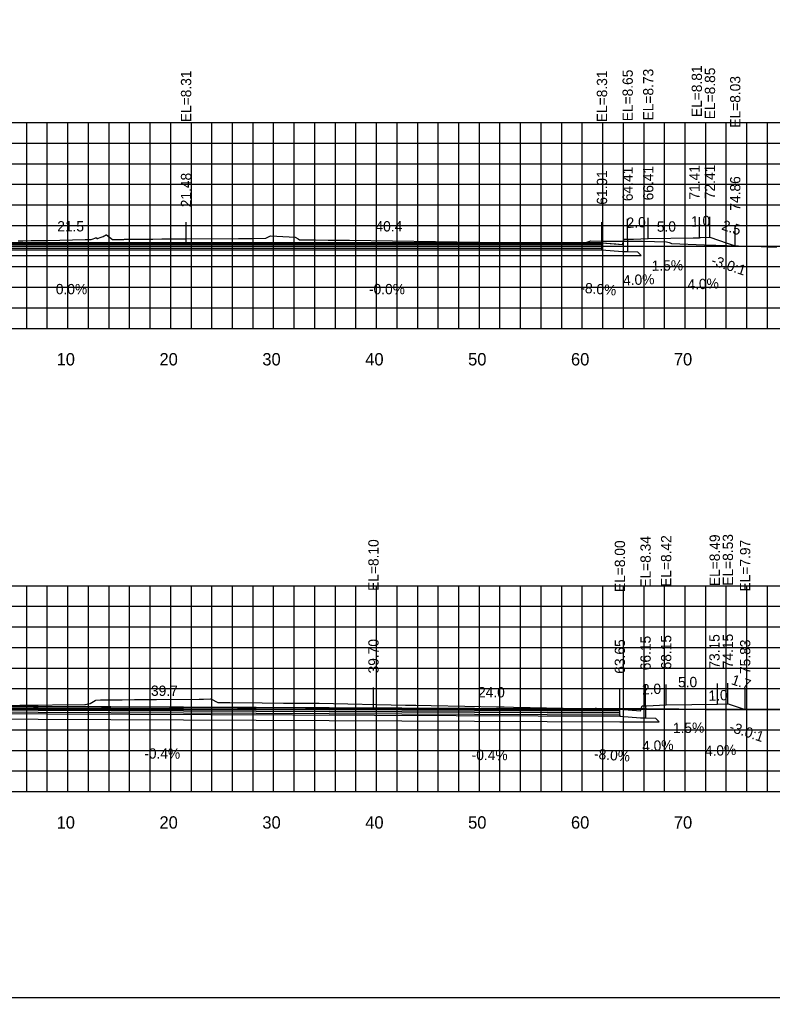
# Model space of a CAD drawing. Extents: x 1797419 to 1809236, y 248759 to 251512.
# Drawn here: x 1805356.3 to 1805429.5, y 250079.4 to 250174.4 of the extents above; entities that cross this region are included whole.
import ezdxf

# ---------------------------------------------------------------- set-up
doc = ezdxf.new("R2010")
doc.units = 0
for name, color, linetype in [('10', 7, 'Continuous'), ('3', 7, 'Continuous'), ('4', 7, 'Continuous'), ('60', 7, 'Continuous'), ('BASE', 7, 'Continuous'), ('CL-CNST', 7, 'Continuous'), ('Level 62', 7, 'Continuous'), ('LOWER BINDER', 7, 'Continuous'), ('M-ROADS', 7, 'Continuous'), ('UPPER BINDER', 7, 'Continuous'), ('WEARING', 7, 'Continuous')]:
    doc.layers.add(name, color=color, linetype=linetype)

msp = doc.modelspace()

# ---------------------------------------------------------------- linework, layer by layer
for p, q in [((1805415.412, 250153.086), (1805415.412, 250155.086)), ((1805417.412, 250153.166), (1805417.412, 250155.166)), ((1805422.411, 250153.241), (1805422.411, 250155.241)), ((1805423.412, 250153.281), (1805423.412, 250155.281)), ((1805372.485, 250152.746), (1805372.485, 250154.746)), ((1805412.915, 250152.746), (1805412.915, 250154.746)), ((1805425.866, 250152.462), (1805425.866, 250154.462)), ((1805390.702, 250107.536), (1805390.702, 250109.536)), ((1805414.656, 250107.43), (1805414.656, 250109.43)), ((1805417.153, 250107.77), (1805417.153, 250109.77)), ((1805419.153, 250107.85), (1805419.153, 250109.85)), ((1805424.153, 250107.925), (1805424.153, 250109.925)), ((1805425.153, 250107.965), (1805425.153, 250109.965)), ((1805426.833, 250107.405), (1805426.833, 250109.405))]:
    msp.add_line(p, q)
for points in [[(1805201.002, 250079.432), (1805501.002, 250079.432), (1805501.002, 250269.432), (1805201.002, 250269.432)], [(1805412.915, 250152.746), (1805414.915, 250152.586), (1805415.082, 250153.086), (1805415.412, 250153.086), (1805415.412, 250151.866), (1805414.915, 250151.866), (1805412.915, 250152.026)], [(1805414.656, 250107.43), (1805416.657, 250107.27), (1805416.823, 250107.77), (1805417.153, 250107.77), (1805417.153, 250106.55), (1805416.657, 250106.55), (1805414.656, 250106.71)]]:
    msp.add_lwpolyline(points, close=True)
at = {"layer": '60'}
for p, q in [((1805201.002, 250144.432), (1805501.002, 250144.432)), ((1805361.002, 250144.372), (1805361.002, 250144.432)), ((1805371.002, 250144.372), (1805371.002, 250144.432)), ((1805381.002, 250144.372), (1805381.002, 250144.432)), ((1805391.002, 250144.372), (1805391.002, 250144.432)), ((1805401.002, 250144.372), (1805401.002, 250144.432)), ((1805411.002, 250144.372), (1805411.002, 250144.432)), ((1805421.002, 250144.372), (1805421.002, 250144.432)), ((1805201.002, 250099.432), (1805501.002, 250099.432)), ((1805361.002, 250099.372), (1805361.002, 250099.432)), ((1805371.002, 250099.372), (1805371.002, 250099.432)), ((1805381.002, 250099.372), (1805381.002, 250099.432)), ((1805391.002, 250099.372), (1805391.002, 250099.432)), ((1805401.002, 250099.372), (1805401.002, 250099.432)), ((1805411.002, 250099.372), (1805411.002, 250099.432)), ((1805421.002, 250099.372), (1805421.002, 250099.432))]:
    msp.add_line(p, q, dxfattribs=at)
at = {"layer": 'BASE'}
for points in [[(1805412.915, 250151.526), (1805416.73, 250151.526), (1805416.412, 250151.844), (1805415.412, 250151.866), (1805414.915, 250151.866), (1805412.915, 250152.026), (1805351.002, 250152.026), (1805269.001, 250150.222), (1805267.002, 250150.062), (1805266.506, 250150.062), (1805265.504, 250150.04), (1805265.101, 250149.636), (1805269.001, 250149.722), (1805351.002, 250151.526)], [(1805414.656, 250106.21), (1805418.488, 250106.193), (1805418.153, 250106.528), (1805417.153, 250106.55), (1805416.657, 250106.55), (1805414.656, 250106.71), (1805351.002, 250106.993), (1805269.001, 250105.189), (1805267.002, 250105.029), (1805266.505, 250105.029), (1805265.505, 250105.007), (1805265.102, 250104.603), (1805269.001, 250104.689), (1805351.002, 250106.493)]]:
    msp.add_lwpolyline(points, close=True, dxfattribs=at)
at = {"layer": 'CL-CNST'}
for points in [[(1805351.002, 250152.746), (1805372.485, 250152.746), (1805412.872, 250152.746), (1805412.915, 250152.746), (1805414.26, 250152.638), (1805414.915, 250152.586), (1805415.082, 250153.086), (1805415.412, 250153.086), (1805415.985, 250153.109), (1805417.412, 250153.166), (1805421.779, 250153.231), (1805422.411, 250153.241), (1805422.502, 250153.245), (1805423.412, 250153.281), (1805425.091, 250152.721), (1805425.866, 250152.462)], [(1805351.002, 250107.713), (1805390.702, 250107.536), (1805414.656, 250107.43), (1805415.172, 250107.389), (1805416.657, 250107.27), (1805416.754, 250107.564), (1805416.823, 250107.77), (1805417.103, 250107.77), (1805417.153, 250107.77), (1805417.228, 250107.773), (1805419.153, 250107.85), (1805424.153, 250107.925), (1805425.153, 250107.965), (1805425.166, 250107.96), (1805426.833, 250107.405)]]:
    msp.add_lwpolyline(points, dxfattribs=at)
at = {"layer": 'Level 62'}
for p, q in [((1805201.002, 250164.432), (1805501.002, 250164.432)), ((1805357.002, 250144.432), (1805357.002, 250164.432)), ((1805359.002, 250144.432), (1805359.002, 250164.432)), ((1805361.002, 250144.432), (1805361.002, 250164.432)), ((1805363.002, 250144.432), (1805363.002, 250164.432)), ((1805365.002, 250144.432), (1805365.002, 250164.432)), ((1805367.002, 250144.432), (1805367.002, 250164.432)), ((1805369.002, 250144.432), (1805369.002, 250164.432)), ((1805371.002, 250144.432), (1805371.002, 250164.432)), ((1805373.002, 250144.432), (1805373.002, 250164.432)), ((1805375.002, 250144.432), (1805375.002, 250164.432)), ((1805377.002, 250144.432), (1805377.002, 250164.432)), ((1805379.002, 250144.432), (1805379.002, 250164.432)), ((1805381.002, 250144.432), (1805381.002, 250164.432)), ((1805383.002, 250144.432), (1805383.002, 250164.432)), ((1805385.002, 250144.432), (1805385.002, 250164.432)), ((1805387.002, 250144.432), (1805387.002, 250164.432)), ((1805389.002, 250144.432), (1805389.002, 250164.432)), ((1805391.002, 250144.432), (1805391.002, 250164.432)), ((1805393.002, 250144.432), (1805393.002, 250164.432)), ((1805395.002, 250144.432), (1805395.002, 250164.432)), ((1805397.002, 250144.432), (1805397.002, 250164.432)), ((1805399.002, 250144.432), (1805399.002, 250164.432)), ((1805401.002, 250144.432), (1805401.002, 250164.432)), ((1805403.002, 250144.432), (1805403.002, 250164.432)), ((1805405.002, 250144.432), (1805405.002, 250164.432)), ((1805407.002, 250144.432), (1805407.002, 250164.432)), ((1805409.002, 250144.432), (1805409.002, 250164.432)), ((1805411.002, 250144.432), (1805411.002, 250164.432)), ((1805413.002, 250144.432), (1805413.002, 250164.432)), ((1805415.002, 250144.432), (1805415.002, 250164.432)), ((1805417.002, 250144.432), (1805417.002, 250164.432)), ((1805419.002, 250144.432), (1805419.002, 250164.432)), ((1805421.002, 250144.432), (1805421.002, 250164.432)), ((1805423.002, 250144.432), (1805423.002, 250164.432)), ((1805425.002, 250144.432), (1805425.002, 250164.432)), ((1805427.002, 250144.432), (1805427.002, 250164.432)), ((1805429.002, 250144.432), (1805429.002, 250164.432)), ((1805201.002, 250162.432), (1805501.002, 250162.432)), ((1805201.002, 250160.432), (1805501.002, 250160.432)), ((1805201.002, 250158.432), (1805501.002, 250158.432)), ((1805201.002, 250156.432), (1805501.002, 250156.432)), ((1805201.002, 250154.432), (1805501.002, 250154.432)), ((1805201.002, 250152.432), (1805501.002, 250152.432)), ((1805201.002, 250150.432), (1805501.002, 250150.432)), ((1805201.002, 250148.432), (1805501.002, 250148.432)), ((1805201.002, 250146.432), (1805501.002, 250146.432)), ((1805201.002, 250144.432), (1805501.002, 250144.432)), ((1805201.002, 250119.432), (1805501.002, 250119.432)), ((1805357.002, 250099.432), (1805357.002, 250119.432)), ((1805359.002, 250099.432), (1805359.002, 250119.432)), ((1805361.002, 250099.432), (1805361.002, 250119.432)), ((1805363.002, 250099.432), (1805363.002, 250119.432)), ((1805365.002, 250099.432), (1805365.002, 250119.432)), ((1805367.002, 250099.432), (1805367.002, 250119.432)), ((1805369.002, 250099.432), (1805369.002, 250119.432)), ((1805371.002, 250099.432), (1805371.002, 250119.432)), ((1805373.002, 250099.432), (1805373.002, 250119.432)), ((1805375.002, 250099.432), (1805375.002, 250119.432)), ((1805377.002, 250099.432), (1805377.002, 250119.432)), ((1805379.002, 250099.432), (1805379.002, 250119.432)), ((1805381.002, 250099.432), (1805381.002, 250119.432)), ((1805383.002, 250099.432), (1805383.002, 250119.432)), ((1805385.002, 250099.432), (1805385.002, 250119.432)), ((1805387.002, 250099.432), (1805387.002, 250119.432)), ((1805389.002, 250099.432), (1805389.002, 250119.432)), ((1805391.002, 250099.432), (1805391.002, 250119.432)), ((1805393.002, 250099.432), (1805393.002, 250119.432)), ((1805395.002, 250099.432), (1805395.002, 250119.432)), ((1805397.002, 250099.432), (1805397.002, 250119.432)), ((1805399.002, 250099.432), (1805399.002, 250119.432)), ((1805401.002, 250099.432), (1805401.002, 250119.432)), ((1805403.002, 250099.432), (1805403.002, 250119.432)), ((1805405.002, 250099.432), (1805405.002, 250119.432)), ((1805407.002, 250099.432), (1805407.002, 250119.432)), ((1805409.002, 250099.432), (1805409.002, 250119.432)), ((1805411.002, 250099.432), (1805411.002, 250119.432)), ((1805413.002, 250099.432), (1805413.002, 250119.432)), ((1805415.002, 250099.432), (1805415.002, 250119.432)), ((1805417.002, 250099.432), (1805417.002, 250119.432)), ((1805419.002, 250099.432), (1805419.002, 250119.432)), ((1805421.002, 250099.432), (1805421.002, 250119.432)), ((1805423.002, 250099.432), (1805423.002, 250119.432)), ((1805425.002, 250099.432), (1805425.002, 250119.432)), ((1805427.002, 250099.432), (1805427.002, 250119.432)), ((1805429.002, 250099.432), (1805429.002, 250119.432)), ((1805201.002, 250117.432), (1805501.002, 250117.432)), ((1805201.002, 250115.432), (1805501.002, 250115.432)), ((1805201.002, 250113.432), (1805501.002, 250113.432)), ((1805201.002, 250111.432), (1805501.002, 250111.432)), ((1805201.002, 250109.432), (1805501.002, 250109.432)), ((1805201.002, 250107.432), (1805501.002, 250107.432)), ((1805201.002, 250105.432), (1805501.002, 250105.432)), ((1805201.002, 250103.432), (1805501.002, 250103.432)), ((1805201.002, 250101.432), (1805501.002, 250101.432)), ((1805201.002, 250099.432), (1805501.002, 250099.432))]:
    msp.add_line(p, q, dxfattribs=at)
at = {"layer": 'LOWER BINDER'}
for points in [[(1805269.001, 250150.412), (1805351.002, 250152.216), (1805412.915, 250152.216), (1805412.915, 250152.406), (1805351.002, 250152.406), (1805269.001, 250150.602)], [(1805351.002, 250152.026), (1805269.001, 250150.222), (1805269.001, 250150.412), (1805351.002, 250152.216), (1805412.915, 250152.216), (1805412.915, 250152.026)], [(1805269.001, 250105.379), (1805351.002, 250107.183), (1805414.656, 250106.9), (1805414.656, 250107.09), (1805351.002, 250107.373), (1805269.001, 250105.569)], [(1805351.002, 250106.993), (1805269.001, 250105.189), (1805269.001, 250105.379), (1805351.002, 250107.183), (1805414.656, 250106.9), (1805414.656, 250106.71)]]:
    msp.add_lwpolyline(points, close=True, dxfattribs=at)
at = {"layer": 'M-ROADS'}
for points in [[(1805356.156, 250152.944), (1805356.624, 250152.949), (1805357.435, 250152.958), (1805358.068, 250152.965), (1805358.084, 250152.965), (1805358.576, 250152.97), (1805358.992, 250152.975), (1805362.675, 250153.056), (1805362.738, 250153.056), (1805363.194, 250153.072), (1805363.265, 250153.081), (1805363.345, 250153.095), (1805363.709, 250153.24), (1805363.717, 250153.243), (1805363.72, 250153.246), (1805363.722, 250153.248), (1805363.725, 250153.25), (1805363.726, 250153.252), (1805363.728, 250153.25), (1805363.731, 250153.245), (1805363.735, 250153.24), (1805363.739, 250153.239), (1805363.744, 250153.237), (1805363.747, 250153.237), (1805363.75, 250153.233), (1805363.756, 250153.226), (1805363.764, 250153.216), (1805363.772, 250153.211), (1805363.782, 250153.204), (1805363.787, 250153.2), (1805363.793, 250153.196), (1805363.809, 250153.185), (1805363.829, 250153.172), (1805363.856, 250153.167), (1805363.896, 250153.161), (1805363.923, 250153.156), (1805363.959, 250153.18), (1805363.977, 250153.191), (1805364.127, 250153.244), (1805364.325, 250153.312), (1805364.427, 250153.361), (1805364.531, 250153.41), (1805364.584, 250153.435), (1805364.616, 250153.454), (1805364.638, 250153.467), (1805364.646, 250153.472), (1805364.653, 250153.476), (1805364.664, 250153.483), (1805364.674, 250153.489), (1805364.68, 250153.494), (1805364.686, 250153.499), (1805364.689, 250153.501), (1805364.691, 250153.502), (1805364.695, 250153.504), (1805364.759, 250153.526), (1805365.321, 250153.08), (1805365.334, 250153.07), (1805365.519, 250153.075), (1805366.256, 250153.076), (1805366.258, 250153.077), (1805366.343, 250153.081), (1805366.37, 250153.079), (1805366.445, 250153.081), (1805366.496, 250153.082), (1805366.57, 250153.082), (1805366.722, 250153.082), (1805366.728, 250153.082), (1805366.897, 250153.09), (1805366.933, 250153.089), (1805367.018, 250153.088), (1805367.209, 250153.09), (1805367.491, 250153.094), (1805367.603, 250153.095), (1805368.176, 250153.098), (1805368.209, 250153.098), (1805368.869, 250153.089), (1805369.262, 250153.097), (1805370.145, 250153.114), (1805371.545, 250153.123), (1805372.406, 250153.129), (1805377.578, 250153.169), (1805378.745, 250153.175), (1805378.955, 250153.178), (1805380.252, 250153.186), (1805380.426, 250153.292), (1805380.685, 250153.419), (1805382.506, 250153.311), (1805383.081, 250153.284), (1805383.382, 250153.131), (1805383.51, 250153.04), (1805384.24, 250153.028), (1805384.602, 250153.024), (1805385.064, 250153.025), (1805386.286, 250153.012), (1805388.376, 250152.99), (1805400.926, 250152.802), (1805409.118, 250152.655), (1805410.77, 250152.622), (1805411.321, 250152.782), (1805411.54, 250152.845), (1805411.627, 250152.87), (1805411.668, 250152.882), (1805411.797, 250152.92), (1805412.854, 250152.906), (1805415.321, 250152.916), (1805416.845, 250152.904), (1805419.181, 250152.842), (1805419.444, 250152.761), (1805419.559, 250152.727), (1805419.619, 250152.709), (1805419.669, 250152.692), (1805422.875, 250152.559), (1805428.393, 250152.38), (1805428.538, 250152.377), (1805428.721, 250152.373), (1805428.962, 250152.368), (1805429.292, 250152.361), (1805429.907, 250152.354)], [(1805349.342, 250107.737), (1805356.334, 250107.818), (1805362.632, 250107.885), (1805362.719, 250107.903), (1805362.842, 250107.928), (1805362.86, 250107.931), (1805362.926, 250107.943), (1805362.964, 250107.95), (1805363.172, 250107.977), (1805363.653, 250108.277), (1805363.72, 250108.302), (1805364.165, 250108.331), (1805364.594, 250108.331), (1805365.095, 250108.332), (1805365.096, 250108.332), (1805365.458, 250108.341), (1805365.554, 250108.343), (1805366.291, 250108.352), (1805367.467, 250108.367), (1805368.167, 250108.375), (1805369.605, 250108.386), (1805373.771, 250108.415), (1805374.14, 250108.408), (1805374.17, 250108.408), (1805374.177, 250108.408), (1805374.181, 250108.408), (1805374.182, 250108.407), (1805374.184, 250108.408), (1805374.87, 250108.453), (1805374.886, 250108.445), (1805375.583, 250108.096), (1805376.734, 250108.081), (1805379.891, 250108.057), (1805381.945, 250108.03), (1805382.351, 250108.029), (1805383.227, 250108.032), (1805384.665, 250108.02), (1805385.426, 250108.013), (1805393.813, 250107.84), (1805394.251, 250107.833), (1805394.816, 250107.824), (1805396.327, 250107.786), (1805399.578, 250107.717), (1805402.647, 250107.666), (1805403.214, 250107.662), (1805403.413, 250107.658), (1805404.319, 250107.64), (1805410.748, 250107.509), (1805411.024, 250107.51), (1805412.24, 250107.52), (1805412.38, 250107.52), (1805417.242, 250107.488), (1805417.529, 250107.485), (1805418.889, 250107.475), (1805419.61, 250107.469), (1805419.772, 250107.468), (1805420.401, 250107.459), (1805421.741, 250107.44), (1805423.083, 250107.42), (1805424.25, 250107.403), (1805424.428, 250107.402), (1805430.744, 250107.409)]]:
    msp.add_lwpolyline(points, dxfattribs=at)
at = {"layer": 'UPPER BINDER'}
for points in [[(1805269.001, 250150.602), (1805351.002, 250152.406), (1805412.915, 250152.406), (1805412.915, 250152.596), (1805351.002, 250152.596), (1805269.001, 250150.792)], [(1805269.001, 250105.569), (1805351.002, 250107.373), (1805414.656, 250107.09), (1805414.656, 250107.28), (1805351.002, 250107.563), (1805269.001, 250105.759)]]:
    msp.add_lwpolyline(points, close=True, dxfattribs=at)
at = {"layer": 'WEARING'}
for points in [[(1805412.915, 250152.596), (1805412.915, 250152.746), (1805351.002, 250152.746), (1805269.001, 250150.942), (1805269.001, 250150.792), (1805351.002, 250152.596)], [(1805414.656, 250107.28), (1805414.656, 250107.43), (1805351.002, 250107.713), (1805269.001, 250105.909), (1805269.001, 250105.759), (1805351.002, 250107.563)]]:
    msp.add_lwpolyline(points, close=True, dxfattribs=at)

# ---------------------------------------------------------------- texts
for rotation, p in [(341.54768, (1805423.46, 250150.629)), (341.56508, (1805425.209, 250105.311))]:
    msp.add_text('-3.0:1', height=1, rotation=rotation).set_placement(p)
at = {"layer": '10'}
for s, p in [('10', (1805359.901, 250140.832)), ('20', (1805369.901, 250140.832)), ('30', (1805379.901, 250140.832)), ('40', (1805389.901, 250140.832)), ('50', (1805399.901, 250140.832)), ('60', (1805409.901, 250140.832)), ('70', (1805419.901, 250140.832)), ('10', (1805359.901, 250095.832)), ('20', (1805369.901, 250095.832)), ('30', (1805379.901, 250095.832)), ('40', (1805389.901, 250095.832)), ('50', (1805399.901, 250095.832)), ('60', (1805409.901, 250095.832)), ('70', (1805419.901, 250095.832))]:
    msp.add_text(s, height=1.2, dxfattribs=at).set_placement(p)
at = {"layer": '3'}
for s, p in [('EL=8.31', (1805372.985, 250164.463)), ('EL=8.31', (1805413.415, 250164.463)), ('EL=8.65', (1805415.912, 250164.551)), ('EL=8.73', (1805417.912, 250164.631)), ('EL=8.81', (1805422.631, 250164.958)), ('EL=8.85', (1805423.912, 250164.746)), ('EL=8.03', (1805426.366, 250163.927)), ('61.91', (1805413.415, 250156.447)), ('64.41', (1805415.912, 250156.787)), ('66.41', (1805417.912, 250156.867)), ('71.41', (1805422.408, 250156.942)), ('72.41', (1805423.912, 250156.982)), ('21.48', (1805372.985, 250156.195)), ('74.86', (1805426.366, 250155.864)), ('EL=8.10', (1805391.202, 250118.922)), ('EL=8.00', (1805415.156, 250118.816)), ('EL=8.34', (1805417.653, 250119.235)), ('EL=8.42', (1805419.653, 250119.315)), ('EL=8.49', (1805424.373, 250119.39)), ('EL=8.53', (1805425.653, 250119.43)), ('EL=7.97', (1805427.333, 250118.87)), ('39.70', (1805391.202, 250110.907)), ('63.65', (1805415.156, 250110.879)), ('66.15', (1805417.653, 250111.219)), ('68.15', (1805419.653, 250111.299)), ('73.15', (1805424.349, 250111.374)), ('74.15', (1805425.653, 250111.414)), ('75.83', (1805427.333, 250110.854))]:
    msp.add_text(s, height=1, rotation=90, dxfattribs=at).set_placement(p)
at = {"layer": '4'}
for s, rotation, p in [('2.0', 2.29054, (1805415.333, 250154.184)), ('1.0', 2.28969, (1805421.591, 250154.309)), ('40.4', 360, (1805390.899, 250153.846)), ('5.0', 0.85942, (1805418.256, 250153.811)), ('2.5', 341.54768, (1805424.471, 250154.041)), ('1.5%', 0.85942, (1805417.757, 250150.017)), ('4.0%', 2.29054, (1805414.986, 250148.602)), ('4.0%', 2.28969, (1805421.245, 250148.19)), ('-0.0%', 360, (1805390.269, 250147.746)), ('-8.0%', 355.42606, (1805410.787, 250147.9)), ('5.0', 0.85942, (1805420.314, 250109.552)), ('1.7', 341.56508, (1805425.41, 250109.88)), ('39.7', 359.74527, (1805369.078, 250108.733)), ('24.0', 359.74527, (1805400.865, 250108.591)), ('2.0', 2.29054, (1805416.825, 250108.858)), ('1.0', 2.29139, (1805423.287, 250108.241)), ('1.5%', 0.85942, (1805419.815, 250105.105)), ('4.0%', 2.29054, (1805416.842, 250103.34)), ('4.0%', 2.29139, (1805422.941, 250102.872)), ('-0.4%', 359.74527, (1805368.42, 250102.635)), ('-0.4%', 359.74527, (1805400.248, 250102.494)), ('-8.0%', 355.42775, (1805412.113, 250102.617))]:
    msp.add_text(s, height=1, rotation=rotation, dxfattribs=at).set_placement(p)
for s, p in [('21.5', (1805359.964, 250153.846)), ('0.0%', (1805359.83, 250147.746))]:
    msp.add_text(s, height=1, dxfattribs=at).set_placement(p)

doc.saveas('drawing.dxf')
